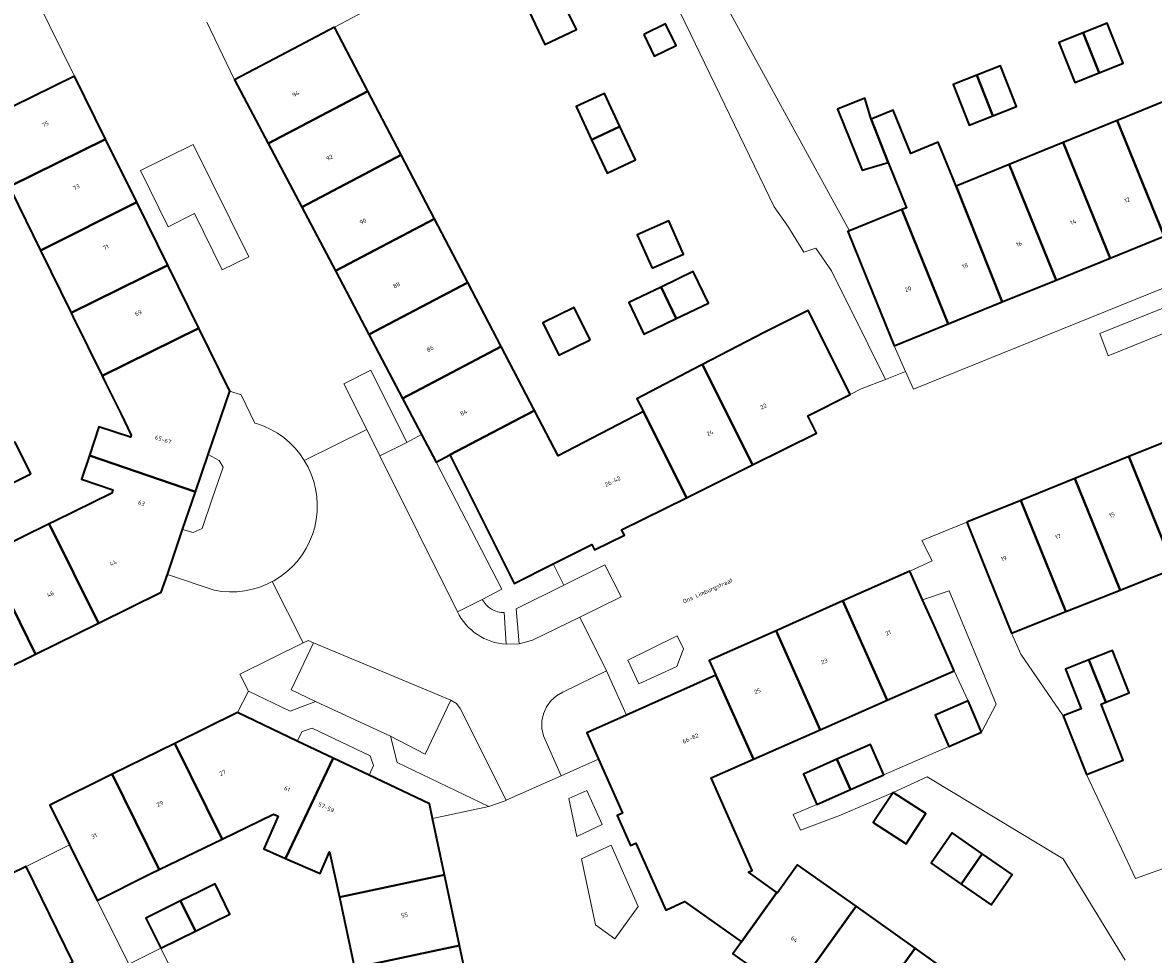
# Model space of a CAD drawing. Header units: metres. Extents: x 197700 to 204338, y 317132 to 325229.
# Tile 293 of 656: x 200407 to 200502, y 319122 to 319201. Entities that reach past the tile are written whole.
import ezdxf
from ezdxf.enums import TextEntityAlignment as Align

# ---------------------------------------------------------------- set-up
doc = ezdxf.new("R2010")
doc.units = ezdxf.units.M
for name, color, linetype, lineweight in [('B-WE-GR-BEPLANTING_CULTUUR_BODEMBEDEKKER-GV', 90, 'Continuous', 18), ('B-WE-GR-BEPLANTING_CULTUUR_HEESTERS-GV', 90, 'Continuous', 18), ('B-WE-OG-BEBOUWING-GV', 7, 'Continuous', 35), ('B-WE-OG-BEBOUWING-T18', 10, 'Continuous', 18), ('B-WE-OG-TERREIN_ERF-GV', 7, 'Continuous', 18), ('B-WE-OG-TOPOGRAFIE-T18', 10, 'Continuous', 18), ('B-WE-VH-VERHARDING_ASFALT-GV', 252, 'Continuous', 18), ('B-WE-VH-VERHARDING_BETONSTRAATSTEEN-GV', 252, 'Continuous', 18), ('B-WE-VH-VERHARDING_GESLOTEN-GV', 252, 'Continuous', 18), ('B-WE-VH-VERHARDING_OPEN-GV', 252, 'Continuous', 18), ('B-WE-VH-VERHARDING_TEGEL-GV', 252, 'Continuous', 18)]:
    doc.layers.add(name, color=color, linetype=linetype, lineweight=lineweight)
doc.styles.add('NLCS-ISO-M200-T18', font='NLCS-ISO.ttf', dxfattribs={"height": 0.36})

msp = doc.modelspace()

# ---------------------------------------------------------------- linework, layer by layer
at = {"layer": 'B-WE-GR-BEPLANTING_CULTUUR_BODEMBEDEKKER-GV'}
msp.add_lwpolyline([(200461.75, 319149.252), (200457.607, 319147.195), (200458.524, 319145.201), (200461.735, 319146.665), (200462.302, 319148.157)], close=True, dxfattribs=at)
at = {"layer": 'B-WE-GR-BEPLANTING_CULTUUR_HEESTERS-GV'}
for points in [[(200438.986, 319165.54), (200435.955, 319171.62), (200433.688, 319170.473), (200435.62, 319166.626), (200436.731, 319164.413)], [(200448.454, 319148.562), (200449.585, 319148.867), (200453.549, 319150.818), (200457.034, 319152.533), (200455.68, 319155.211), (200452.21, 319153.503), (200448.199, 319151.528)], [(200483.386, 319150.125), (200485.092, 319146.299), (200486.246, 319143.773), (200487.393, 319141.136), (200488.616, 319143.478), (200484.655, 319153.021), (200482.426, 319152.278)], [(200431.303, 319143.705), (200429.259, 319144.686), (200431.125, 319148.652), (200430.678, 319148.856), (200430.257, 319148.648), (200424.926, 319146.017), (200425.665, 319144.579), (200429.168, 319142.902)], [(200447.354, 319135.39), (200443.495, 319143.131), (200443.165, 319143.553), (200442.697, 319143.815), (200440.537, 319139.287), (200437.633, 319140.794), (200438.192, 319138.569), (200445.904, 319134.866), (200447.358, 319135.382)], [(200454.159, 319136.222), (200452.648, 319135.535), (200453.298, 319132.353), (200455.44, 319133.341)], [(200456.207, 319131.622), (200453.691, 319130.466), (200454.876, 319124.885), (200456.499, 319123.733), (200458.478, 319126.436)]]:
    msp.add_lwpolyline(points, close=True, dxfattribs=at)
for points in [[(200445.348, 319152.314), (200443.256, 319151.274)], [(200447.353, 319148.529), (200447.192, 319151.196)]]:
    msp.add_lwpolyline(points, dxfattribs=at)
for points in [[(200447.192, 319151.196, -0.281378), (200445.348, 319152.314)], [(200443.256, 319151.274, 0.269783), (200447.353, 319148.529)]]:
    msp.add_lwpolyline(points, format="xyb", dxfattribs=at)
at = {"layer": 'B-WE-OG-BEBOUWING-GV'}
for points in [[(200449.268, 319201.892), (200450.628, 319199.053), (200453.275, 319200.321), (200451.916, 319203.16)], [(200432.912, 319200.515), (200428.912, 319198.41), (200424.5, 319196.087), (200427.327, 319190.718), (200435.716, 319195.136)], [(200458.943, 319199.902), (200459.828, 319198.068), (200461.67, 319198.957), (200460.784, 319200.791)], [(200495.934, 319200.045), (200497.28, 319196.671), (200499.32, 319197.486), (200497.973, 319200.859)], [(200495.934, 319200.045), (200493.894, 319199.23), (200495.241, 319195.857), (200497.28, 319196.671)], [(200486.99, 319196.472), (200485.002, 319195.692), (200486.346, 319192.27), (200488.334, 319193.05)], [(200488.334, 319193.05), (200490.322, 319193.831), (200488.978, 319197.253), (200486.99, 319196.472)], [(200405.608, 319187.12), (200413.637, 319191.076), (200411.022, 319196.381), (200405.765, 319193.805), (200403.457, 319192.674), (200402.998, 319192.449), (200405.198, 319187.959)], [(200427.327, 319190.718), (200430.153, 319185.35), (200438.521, 319189.757), (200435.716, 319195.136)], [(200454.551, 319191.022), (200456.941, 319192.132), (200455.641, 319194.931), (200453.251, 319193.82)], [(200479.523, 319189.105), (200478.084, 319192.752), (200477.555, 319194.538), (200475.252, 319193.601), (200477.345, 319188.459)], [(200502.766, 319182.91), (200507.311, 319184.758), (200503.349, 319194.501), (200499.017, 319192.739), (200498.804, 319192.652)], [(200478.084, 319192.752), (200479.523, 319189.105), (200481.069, 319185.306), (200480.67, 319185.144), (200484.585, 319175.517), (200489.13, 319177.365), (200485.235, 319187.129), (200483.735, 319190.815), (200481.435, 319189.879), (200479.956, 319193.513)], [(200498.804, 319192.652), (200494.26, 319190.803), (200498.221, 319181.062), (200502.766, 319182.91)], [(200456.941, 319192.132), (200454.551, 319191.022), (200455.851, 319188.224), (200458.241, 319189.333)], [(200416.251, 319185.771), (200413.637, 319191.076), (200405.608, 319187.12), (200405.768, 319186.793), (200405.677, 319186.749), (200408.162, 319181.691)], [(200494.26, 319190.803), (200489.716, 319188.953), (200493.675, 319179.213), (200498.221, 319181.062)], [(200441.326, 319184.377), (200438.521, 319189.757), (200430.153, 319185.35), (200432.98, 319179.982)], [(200489.13, 319177.365), (200493.675, 319179.213), (200489.716, 319188.953), (200485.235, 319187.129)], [(200410.733, 319176.458), (200418.866, 319180.466), (200416.251, 319185.771), (200408.162, 319181.691)], [(200478.156, 319178.301), (200480.04, 319173.669), (200484.585, 319175.517), (200480.67, 319185.144), (200476.254, 319183.346), (200476.125, 319183.294)], [(200444.131, 319178.997), (200441.326, 319184.377), (200432.98, 319179.982), (200435.807, 319174.614)], [(200459.645, 319180.215), (200462.303, 319181.402), (200461.055, 319184.197), (200458.397, 319183.01)], [(200410.916, 319176.085), (200413.341, 319171.15), (200421.481, 319175.161), (200418.866, 319180.466), (200410.733, 319176.458)], [(200460.4, 319178.626), (200461.672, 319175.963), (200464.386, 319177.26), (200463.114, 319179.923)], [(200446.936, 319173.617), (200444.131, 319178.997), (200435.807, 319174.614), (200438.634, 319169.246)], [(200461.672, 319175.963), (200460.4, 319178.626), (200457.687, 319177.33), (200458.959, 319174.667)], [(200454.443, 319174.186), (200453.091, 319176.912), (200450.449, 319175.601), (200451.801, 319172.875)], [(200463.9, 319172.1), (200468.105, 319163.646), (200473.485, 319166.322), (200472.755, 319167.782), (200476.328, 319169.566), (200474.916, 319172.393), (200472.785, 319176.659), (200469.092, 319174.807)], [(200422.272, 319164.506), (200424.095, 319169.857), (200421.481, 319175.161), (200413.341, 319171.15), (200413.636, 319170.55), (200414.932, 319167.912), (200415.795, 319166.156), (200415.734, 319165.975), (200413.078, 319166.857), (200412.271, 319164.427), (200421.208, 319161.383)], [(200449.743, 319168.233), (200446.936, 319173.617), (200438.634, 319169.246), (200440.238, 319166.2), (200441.461, 319163.878), (200442.615, 319164.48)], [(200468.105, 319163.646), (200463.9, 319172.1), (200463.732, 319172.012), (200458.361, 319169.212), (200458.922, 319168.137), (200462.534, 319160.875)], [(200449.743, 319168.233), (200442.615, 319164.48), (200448.031, 319153.662), (200451.315, 319155.299), (200454.585, 319156.93), (200454.801, 319156.475), (200457.319, 319157.729), (200457.077, 319158.161), (200462.534, 319160.875), (200458.922, 319168.137), (200451.744, 319164.395)], [(200503.606, 319154.921), (200508.169, 319156.74), (200504.352, 319166.178), (200499.798, 319164.336)], [(200407.328, 319162.887), (200406.008, 319165.562), (200403.261, 319164.206), (200404.581, 319161.532)], [(200409.415, 319158.932), (200408.894, 319158.676), (200413.025, 319150.298), (200418.32, 319152.909), (200418.835, 319154.42), (200420.121, 319158.193), (200421.208, 319161.383), (200412.271, 319164.427), (200411.595, 319162.439), (200414.245, 319161.549), (200414.147, 319161.257)], [(200503.606, 319154.921), (200499.798, 319164.336), (200495.244, 319162.494), (200499.043, 319153.101)], [(200494.48, 319151.282), (200499.043, 319153.101), (200495.244, 319162.494), (200490.69, 319160.652)], [(200486.136, 319158.811), (200488.01, 319154.176), (200489.916, 319149.462), (200494.48, 319151.282), (200490.69, 319160.652)], [(200403.765, 319155.73), (200407.731, 319147.687), (200413.025, 319150.298), (200408.894, 319158.676), (200404.262, 319156.401), (200404.431, 319156.057)], [(200407.731, 319147.687), (200403.765, 319155.73), (200398.465, 319153.128), (200402.436, 319145.076)], [(200485.092, 319146.299), (200483.386, 319150.125), (200482.426, 319152.278), (200481.35, 319154.691), (200475.717, 319152.179), (200479.448, 319143.812)], [(200473.804, 319141.324), (200479.448, 319143.812), (200475.717, 319152.179), (200470.084, 319149.668)], [(200470.084, 319149.668), (200464.452, 319147.157), (200465.008, 319145.94), (200468.172, 319138.842), (200473.804, 319141.324)], [(200496.431, 319147.224), (200497.844, 319143.658), (200499.824, 319144.443), (200498.41, 319148.008)], [(200497.844, 319143.658), (200496.431, 319147.224), (200494.452, 319146.439), (200495.777, 319143.096), (200494.252, 319142.491), (200496.212, 319137.549), (200499.316, 319138.78), (200497.445, 319143.5)], [(200455.145, 319138.848), (200457.156, 319134.313), (200456.713, 319134.103), (200457.836, 319131.569), (200458.284, 319131.788), (200460.803, 319126.122), (200462.376, 319126.852), (200467.184, 319123.48), (200470.158, 319127.621), (200467.763, 319129.326), (200468.074, 319129.463), (200464.629, 319137.281), (200468.172, 319138.842), (200465.008, 319145.94), (200457.482, 319142.56), (200454.161, 319141.068)], [(200487.393, 319141.136), (200486.246, 319143.773), (200483.473, 319142.568), (200484.619, 319139.93)], [(200428.777, 319130.496), (200432.795, 319138.938), (200429.769, 319140.378), (200424.726, 319142.779), (200419.459, 319140.182), (200423.435, 319132.116), (200427.778, 319134.225), (200428.167, 319134.045), (200426.959, 319131.294)], [(200423.435, 319132.116), (200419.459, 319140.182), (200414.192, 319137.586), (200418.153, 319129.55)], [(200479.161, 319137.545), (200478.03, 319140.102), (200475.207, 319138.853), (200476.338, 319136.296)], [(200432.795, 319138.938), (200428.777, 319130.496), (200431.689, 319129.217), (200432.499, 319131.061), (200433.32, 319127.237), (200442.168, 319129.119), (200441.161, 319133.858), (200440.902, 319135.078), (200435.822, 319137.497)], [(200475.207, 319138.853), (200472.384, 319137.604), (200473.515, 319135.047), (200476.338, 319136.296)], [(200418.153, 319129.55), (200414.192, 319137.586), (200408.925, 319134.989), (200410.594, 319131.635), (200412.923, 319126.956), (200417.4, 319129.184)], [(200479.949, 319136.059), (200478.268, 319133.523), (200481.04, 319131.72), (200482.698, 319134.27)], [(200487.43, 319130.893), (200484.905, 319132.643), (200483.135, 319130.086), (200485.66, 319128.337)], [(200485.66, 319128.337), (200488.186, 319126.588), (200489.956, 319129.143), (200487.43, 319130.893)], [(200405.694, 319119.244), (200406.38, 319119.579), (200410.876, 319121.773), (200406.952, 319129.816), (200401.76, 319127.272)], [(200476.822, 319126.458), (200471.898, 319129.963), (200470.206, 319127.587), (200470.158, 319127.621), (200467.184, 319123.48), (200466.454, 319122.465), (200471.402, 319118.911)], [(200433.32, 319127.237), (200434.599, 319121.281), (200443.435, 319123.16), (200442.168, 319129.119)], [(200421.511, 319127.692), (200419.944, 319126.917), (200421.191, 319124.362), (200422.764, 319125.14), (200424.099, 319125.801), (200422.867, 319128.363)], [(200418.283, 319122.923), (200421.191, 319124.362), (200419.944, 319126.917), (200417.022, 319125.471)], [(200481.785, 319122.924), (200476.822, 319126.458), (200471.402, 319118.911), (200476.351, 319115.357)], [(200443.435, 319123.16), (200434.599, 319121.281), (200435.877, 319115.324), (200444.702, 319117.201)], [(200481.3, 319111.803), (200486.749, 319119.39), (200481.785, 319122.924), (200476.351, 319115.357)]]:
    msp.add_lwpolyline(points, close=True, dxfattribs=at)
at = {"layer": 'B-WE-OG-TERREIN_ERF-GV'}
for points in [[(200509.78, 319235.246), (200486.227, 319224.704), (200463.781, 319214.667), (200461.167, 319211.177), (200465.316, 319203.391), (200476.254, 319183.346), (200480.67, 319185.144), (200481.069, 319185.306), (200479.523, 319189.105), (200477.345, 319188.459), (200475.252, 319193.601), (200477.555, 319194.538), (200478.084, 319192.752), (200479.956, 319193.513), (200481.435, 319189.879), (200483.735, 319190.815), (200485.235, 319187.129), (200489.716, 319188.953), (200494.26, 319190.803), (200498.804, 319192.652), (200499.017, 319192.739), (200503.349, 319194.501)], [(200405.765, 319193.805), (200411.022, 319196.381), (200399.423, 319219.858)], [(200436.365, 319202.326), (200432.912, 319200.515), (200435.716, 319195.136), (200438.521, 319189.757), (200441.326, 319184.377), (200444.131, 319178.997), (200446.936, 319173.617), (200449.743, 319168.233), (200451.744, 319164.395), (200458.922, 319168.137), (200458.361, 319169.212), (200463.732, 319172.012), (200463.9, 319172.1), (200469.092, 319174.807), (200472.785, 319176.659), (200474.916, 319172.393), (200476.328, 319169.566), (200477.239, 319170.06), (200479.292, 319170.848), (200477.817, 319173.842), (200474.751, 319179.981), (200473.436, 319181.89), (200472.422, 319181.549), (200471.077, 319183.744), (200469.932, 319185.388), (200457.443, 319211.248)], [(200457.443, 319211.248), (200469.932, 319185.388), (200471.077, 319183.744), (200472.422, 319181.549), (200473.436, 319181.89), (200474.751, 319179.981), (200477.817, 319173.842), (200479.292, 319170.848), (200480.986, 319171.498), (200480.04, 319173.669), (200478.156, 319178.301), (200476.125, 319183.294), (200476.254, 319183.346), (200465.316, 319203.391)], [(200422.17, 319200.936), (200424.5, 319196.087), (200428.912, 319198.41), (200432.912, 319200.515), (200436.365, 319202.326)], [(200502.766, 319182.91), (200498.221, 319181.062), (200493.675, 319179.213), (200489.13, 319177.365), (200484.585, 319175.517), (200480.04, 319173.669), (200480.986, 319171.498), (200481.647, 319170.007), (200530.295, 319189.717)], [(200404.262, 319156.401), (200408.894, 319158.676), (200409.415, 319158.932), (200414.147, 319161.257), (200414.245, 319161.549), (200411.595, 319162.439), (200412.271, 319164.427), (200413.078, 319166.857), (200415.734, 319165.975), (200415.795, 319166.156), (200414.932, 319167.912), (200413.636, 319170.55), (200413.341, 319171.15), (200410.916, 319176.085), (200410.733, 319176.458), (200408.162, 319181.691), (200405.677, 319186.749)], [(200503.606, 319154.921), (200499.043, 319153.101), (200494.48, 319151.282), (200489.916, 319149.462), (200490.687, 319147.709), (200494.252, 319142.491), (200495.777, 319143.096), (200494.452, 319146.439), (200496.431, 319147.224), (200498.41, 319148.008), (200499.824, 319144.443), (200497.844, 319143.658), (200497.445, 319143.5), (200499.316, 319138.78), (200496.212, 319137.549), (200500.343, 319128.813), (200503.318, 319129.88)], [(200499.481, 319121.918), (200494.253, 319130.453), (200482.803, 319137.368), (200479.949, 319136.059), (200475.517, 319134.125), (200472.14, 319132.885), (200471.529, 319134.188), (200473.515, 319135.047), (200472.384, 319137.604), (200475.207, 319138.853), (200478.03, 319140.102), (200479.161, 319137.545), (200484.619, 319139.93), (200483.473, 319142.568), (200486.246, 319143.773), (200485.092, 319146.299), (200479.448, 319143.812), (200473.804, 319141.324), (200468.172, 319138.842), (200464.629, 319137.281), (200468.074, 319129.463), (200467.763, 319129.326), (200470.158, 319127.621), (200470.206, 319127.587), (200471.898, 319129.963), (200476.822, 319126.458), (200481.785, 319122.924), (200486.749, 319119.39)], [(200434.599, 319121.281), (200433.32, 319127.237), (200432.499, 319131.061), (200431.689, 319129.217), (200428.777, 319130.496), (200426.959, 319131.294), (200428.167, 319134.045), (200427.778, 319134.225), (200423.435, 319132.116), (200418.153, 319129.55), (200417.4, 319129.184), (200412.923, 319126.956), (200415.58, 319121.589), (200418.283, 319122.923), (200418.959, 319121.554)]]:
    msp.add_lwpolyline(points, dxfattribs=at)
for points in [[(200451.807, 319203.386), (200451.916, 319203.16), (200453.275, 319200.321), (200450.628, 319199.053), (200449.268, 319201.892), (200447.908, 319204.731), (200450.556, 319205.999)], [(200458.943, 319199.902), (200460.784, 319200.791), (200461.67, 319198.957), (200459.828, 319198.068)], [(200497.28, 319196.671), (200495.241, 319195.857), (200493.894, 319199.23), (200495.934, 319200.045), (200497.973, 319200.859), (200499.32, 319197.486)], [(200488.334, 319193.05), (200486.346, 319192.27), (200485.002, 319195.692), (200486.99, 319196.472), (200488.978, 319197.253), (200490.322, 319193.831)], [(200456.941, 319192.132), (200458.241, 319189.333), (200455.851, 319188.224), (200454.551, 319191.022), (200453.251, 319193.82), (200455.641, 319194.931)], [(200459.645, 319180.215), (200458.397, 319183.01), (200461.055, 319184.197), (200462.303, 319181.402)], [(200461.672, 319175.963), (200458.959, 319174.667), (200457.687, 319177.33), (200460.4, 319178.626), (200463.114, 319179.923), (200464.386, 319177.26)], [(200454.443, 319174.186), (200451.801, 319172.875), (200450.449, 319175.601), (200453.091, 319176.912)], [(200407.328, 319162.887), (200404.581, 319161.532), (200403.261, 319164.206), (200406.008, 319165.562)], [(200422.647, 319160.876), (200423.533, 319163.442), (200423.202, 319164.02), (200422.272, 319164.506), (200421.208, 319161.383), (200420.121, 319158.193), (200420.996, 319157.934), (200421.753, 319158.284)], [(200435.822, 319137.497), (200436.201, 319138.308), (200435.91, 319139.143), (200433.453, 319140.318), (200431.03, 319141.477), (200430.197, 319141.173), (200429.769, 319140.378), (200432.795, 319138.938)], [(200479.949, 319136.059), (200482.698, 319134.27), (200481.04, 319131.72), (200478.268, 319133.523)], [(200485.66, 319128.337), (200483.135, 319130.086), (200484.905, 319132.643), (200487.43, 319130.893), (200489.956, 319129.143), (200488.186, 319126.588)], [(200418.283, 319122.923), (200417.022, 319125.471), (200419.944, 319126.917), (200421.511, 319127.692), (200422.867, 319128.363), (200424.099, 319125.801), (200422.764, 319125.14), (200421.191, 319124.362)]]:
    msp.add_lwpolyline(points, close=True, dxfattribs=at)
at = {"layer": 'B-WE-VH-VERHARDING_ASFALT-GV'}
msp.add_lwpolyline([(200418.959, 319121.554), (200418.283, 319122.923), (200415.58, 319121.589), (200412.923, 319126.956), (200410.594, 319131.635), (200406.952, 319129.816), (200410.876, 319121.773)], dxfattribs=at)
at = {"layer": 'B-WE-VH-VERHARDING_BETONSTRAATSTEEN-GV'}
for points in [[(200399.423, 319219.858), (200411.022, 319196.381), (200413.637, 319191.076), (200416.251, 319185.771), (200418.866, 319180.466), (200421.481, 319175.161), (200424.095, 319169.857), (200425.041, 319169.533), (200426.21, 319167.162), (200426.339, 319167.124), (200426.95, 319166.906), (200427.539, 319166.634), (200428.101, 319166.311), (200428.632, 319165.938), (200429.128, 319165.52), (200429.584, 319165.06), (200429.998, 319164.56), (200430.365, 319164.025), (200435.62, 319166.626), (200433.688, 319170.473), (200435.955, 319171.62), (200438.986, 319165.54), (200440.238, 319166.2), (200438.634, 319169.246), (200435.807, 319174.614), (200432.98, 319179.982), (200430.153, 319185.35), (200427.327, 319190.718), (200424.5, 319196.087), (200422.17, 319200.936)], [(200530.295, 319189.717), (200481.647, 319170.007), (200480.986, 319171.498), (200479.292, 319170.848), (200477.239, 319170.06), (200476.328, 319169.566), (200472.755, 319167.782), (200473.485, 319166.322), (200468.105, 319163.646), (200462.534, 319160.875), (200457.077, 319158.161), (200457.319, 319157.729), (200454.801, 319156.475), (200454.585, 319156.93), (200451.315, 319155.299), (200452.21, 319153.503), (200455.68, 319155.211), (200457.034, 319152.533), (200453.549, 319150.818), (200455.801, 319146.303), (200457.482, 319142.56), (200465.008, 319145.94), (200464.452, 319147.157), (200470.084, 319149.668), (200475.717, 319152.179), (200481.35, 319154.691), (200483.215, 319155.553), (200482.347, 319157.282), (200486.136, 319158.811), (200490.69, 319160.652), (200495.244, 319162.494), (200499.798, 319164.336), (200504.352, 319166.178)], [(200443.256, 319151.274), (200436.731, 319164.413), (200435.62, 319166.626), (200430.365, 319164.025), (200430.683, 319163.46), (200430.949, 319162.869), (200431.161, 319162.256), (200431.318, 319161.626), (200431.418, 319160.986), (200431.46, 319160.338), (200431.444, 319159.69), (200431.37, 319159.046), (200431.239, 319158.41), (200431.052, 319157.79), (200430.81, 319157.188), (200430.516, 319156.61), (200430.17, 319156.061), (200429.778, 319155.545), (200429.34, 319155.066), (200428.862, 319154.628), (200428.346, 319154.234), (200427.798, 319153.889), (200427.67, 319153.823), (200430.257, 319148.648), (200430.678, 319148.856), (200431.125, 319148.652), (200442.697, 319143.815)], [(200401.76, 319127.272), (200406.952, 319129.816), (200410.594, 319131.635), (200408.925, 319134.989), (200414.192, 319137.586), (200419.459, 319140.182), (200424.726, 319142.779), (200425.665, 319144.579), (200424.926, 319146.017), (200430.257, 319148.648), (200427.67, 319153.823), (200427.221, 319153.593), (200426.619, 319153.351), (200425.998, 319153.163), (200425.363, 319153.031), (200424.719, 319152.956), (200424.071, 319152.939), (200423.424, 319152.981), (200422.783, 319153.08), (200418.835, 319154.42), (200418.32, 319152.909), (200413.025, 319150.298), (200407.731, 319147.687), (200402.436, 319145.076)], [(200442.697, 319143.815), (200443.165, 319143.553), (200443.495, 319143.131), (200447.354, 319135.39), (200451.991, 319137.45), (200450.495, 319140.808), (200450.367, 319141.425), (200450.369, 319142.056), (200450.501, 319142.672), (200450.758, 319143.248), (200451.128, 319143.758), (200451.595, 319144.181), (200452.14, 319144.498), (200455.801, 319146.303), (200453.549, 319150.818), (200449.585, 319148.867), (200448.454, 319148.562), (200447.353, 319148.529)], [(200471.402, 319118.911), (200466.454, 319122.465), (200467.184, 319123.48), (200462.376, 319126.852), (200460.803, 319126.122), (200458.284, 319131.788), (200457.836, 319131.569), (200456.713, 319134.103), (200457.156, 319134.313), (200455.145, 319138.848), (200451.991, 319137.45), (200447.354, 319135.39), (200447.358, 319135.382), (200445.904, 319134.866), (200441.161, 319133.858), (200442.168, 319129.119), (200443.435, 319123.16), (200444.702, 319117.201)]]:
    msp.add_lwpolyline(points, dxfattribs=at)
for points in [[(200418.893, 319183.707), (200416.56, 319188.44), (200421.016, 319190.636), (200425.682, 319181.171), (200423.454, 319180.073), (200421.121, 319184.805)], [(200507.294, 319176.548), (200503.672, 319175.093), (200498.05, 319172.834), (200497.348, 319174.697), (200502.925, 319176.95), (200506.493, 319178.391), (200512.116, 319180.663), (200512.853, 319178.781)], [(200497.348, 319174.697), (200498.05, 319172.834), (200503.672, 319175.093), (200502.925, 319176.95)], [(200461.75, 319149.252), (200462.302, 319148.157), (200461.735, 319146.665), (200458.524, 319145.201), (200457.607, 319147.195)], [(200454.159, 319136.222), (200455.44, 319133.341), (200453.298, 319132.353), (200452.648, 319135.535)], [(200456.207, 319131.622), (200458.478, 319126.436), (200456.499, 319123.733), (200454.876, 319124.885), (200453.691, 319130.466)]]:
    msp.add_lwpolyline(points, close=True, dxfattribs=at)
msp.add_lwpolyline([(200447.353, 319148.529, -0.269783), (200443.256, 319151.274)], format="xyb", dxfattribs=at)
at = {"layer": 'B-WE-VH-VERHARDING_GESLOTEN-GV'}
msp.add_lwpolyline([(200503.318, 319129.88), (200500.343, 319128.813), (200496.212, 319137.549), (200494.252, 319142.491), (200490.687, 319147.709), (200489.916, 319149.462), (200488.01, 319154.176), (200486.136, 319158.811), (200482.347, 319157.282), (200483.215, 319155.553), (200481.35, 319154.691), (200482.426, 319152.278), (200484.655, 319153.021), (200488.616, 319143.478), (200487.393, 319141.136), (200484.619, 319139.93), (200479.161, 319137.545), (200476.338, 319136.296), (200473.515, 319135.047), (200471.529, 319134.188), (200472.14, 319132.885), (200475.517, 319134.125), (200479.949, 319136.059), (200482.803, 319137.368), (200494.253, 319130.453), (200499.481, 319121.918)], dxfattribs=at)
at = {"layer": 'B-WE-VH-VERHARDING_OPEN-GV'}
for points in [[(200418.893, 319183.707), (200421.121, 319184.805), (200423.454, 319180.073), (200425.682, 319181.171), (200421.016, 319190.636), (200416.56, 319188.44)], [(200443.256, 319151.274), (200445.348, 319152.314), (200446.999, 319153.168), (200441.461, 319163.878), (200440.238, 319166.2), (200438.986, 319165.54), (200436.731, 319164.413)], [(200431.303, 319143.705), (200437.633, 319140.794), (200440.537, 319139.287), (200442.697, 319143.815), (200431.125, 319148.652), (200429.259, 319144.686)], [(200437.633, 319140.794), (200431.303, 319143.705), (200429.168, 319142.902), (200425.665, 319144.579), (200424.726, 319142.779), (200429.769, 319140.378), (200430.197, 319141.173), (200431.03, 319141.477), (200433.453, 319140.318), (200435.91, 319139.143), (200436.201, 319138.308), (200435.822, 319137.497), (200440.902, 319135.078), (200441.161, 319133.858), (200445.904, 319134.866), (200438.192, 319138.569)]]:
    msp.add_lwpolyline(points, close=True, dxfattribs=at)
for points in [[(200451.315, 319155.299), (200448.031, 319153.662), (200442.615, 319164.48), (200441.461, 319163.878), (200446.999, 319153.168), (200445.348, 319152.314)], [(200447.192, 319151.196), (200447.353, 319148.529), (200448.454, 319148.562), (200448.199, 319151.528), (200452.21, 319153.503), (200451.315, 319155.299)]]:
    msp.add_lwpolyline(points, dxfattribs=at)
msp.add_lwpolyline([(200445.348, 319152.314, 0.281378), (200447.192, 319151.196)], format="xyb", dxfattribs=at)
at = {"layer": 'B-WE-VH-VERHARDING_TEGEL-GV'}
for points in [[(200420.121, 319158.193), (200418.835, 319154.42), (200422.783, 319153.08), (200423.424, 319152.981), (200424.071, 319152.939), (200424.719, 319152.956), (200425.363, 319153.031), (200425.998, 319153.163), (200426.619, 319153.351), (200427.221, 319153.593), (200427.67, 319153.823), (200427.798, 319153.889), (200428.346, 319154.234), (200428.862, 319154.628), (200429.34, 319155.066), (200429.778, 319155.545), (200430.17, 319156.061), (200430.516, 319156.61), (200430.81, 319157.188), (200431.052, 319157.79), (200431.239, 319158.41), (200431.37, 319159.046), (200431.444, 319159.69), (200431.46, 319160.338), (200431.418, 319160.986), (200431.318, 319161.626), (200431.161, 319162.256), (200430.949, 319162.869), (200430.683, 319163.46), (200430.365, 319164.025), (200429.998, 319164.56), (200429.584, 319165.06), (200429.128, 319165.52), (200428.632, 319165.938), (200428.101, 319166.311), (200427.539, 319166.634), (200426.95, 319166.906), (200426.339, 319167.124), (200426.21, 319167.162), (200425.041, 319169.533), (200424.095, 319169.857), (200422.272, 319164.506), (200423.202, 319164.02), (200423.533, 319163.442), (200422.647, 319160.876), (200421.753, 319158.284), (200420.996, 319157.934)], [(200451.991, 319137.45), (200455.145, 319138.848), (200454.161, 319141.068), (200457.482, 319142.56), (200455.801, 319146.303), (200452.14, 319144.498), (200451.595, 319144.181), (200451.128, 319143.758), (200450.758, 319143.248), (200450.501, 319142.672), (200450.369, 319142.056), (200450.367, 319141.425), (200450.495, 319140.808)]]:
    msp.add_lwpolyline(points, close=True, dxfattribs=at)

# ---------------------------------------------------------------- texts
at = {"layer": 'B-WE-OG-BEBOUWING-T18', "style": 'NLCS-ISO-M200-T18'}
for s, rotation, p in [('94', 27.7, (200429.65, 319194.893)), ('75', 26.2, (200408.555, 319192.339)), ('92', 27.7, (200432.476, 319189.524)), ('73', 26.2, (200411.169, 319187.034)), ('12', 22.1, (200499.638, 319185.956)), ('90', 27.7, (200435.303, 319184.156)), ('14', 22.1, (200495.092, 319184.108)), ('71', 26.2, (200413.66, 319181.981)), ('16', 22.1, (200490.54, 319182.256)), ('18', 22.1, (200486.002, 319180.411)), ('88', 27.7, (200438.129, 319178.788)), ('20', 22.1, (200481.196, 319178.457)), ('69', 26.2, (200416.393, 319176.436)), ('86', 27.7, (200440.953, 319173.426)), ('22', 26.4, (200469.014, 319168.565)), ('84', 27.7, (200443.784, 319168.052)), ('65-67', 341.2, (200418.477, 319165.77)), ('24', 26.4, (200464.526, 319166.333)), ('26-42', 26.4, (200456.33, 319162.257)), ('63', 341.2, (200416.656, 319160.424)), ('15', 22, (200498.369, 319159.443)), ('17', 22, (200493.815, 319157.601)), ('44', 26.2, (200414.282, 319155.378)), ('19', 22, (200489.261, 319155.76)), ('46', 26.2, (200408.981, 319152.764)), ('21', 24, (200479.52, 319149.495)), ('23', 24, (200474.144, 319147.099)), ('25', 24, (200468.512, 319144.587)), ('66-82', 24.2, (200462.884, 319140.601)), ('27', 26.2, (200423.482, 319137.706)), ('61', 334.6, (200428.916, 319136.354)), ('29', 26.2, (200418.214, 319135.109)), ('57-59', 334.6, (200432.208, 319134.787)), ('31', 26.2, (200412.672, 319132.377)), ('55', 12, (200438.801, 319125.72)), ('64', 324.4, (200471.615, 319123.683))]:
    msp.add_text(s, height=0.36, rotation=rotation, dxfattribs=at).set_placement(p, align=Align.MIDDLE)
at = {"layer": 'B-WE-OG-TOPOGRAFIE-T18', "style": 'NLCS-ISO-M200-T18'}
msp.add_text('Ons Limburgstraat', height=0.36, rotation=24, dxfattribs=at).set_placement((200464.347, 319152.992), align=Align.MIDDLE)

doc.saveas('drawing.dxf')
